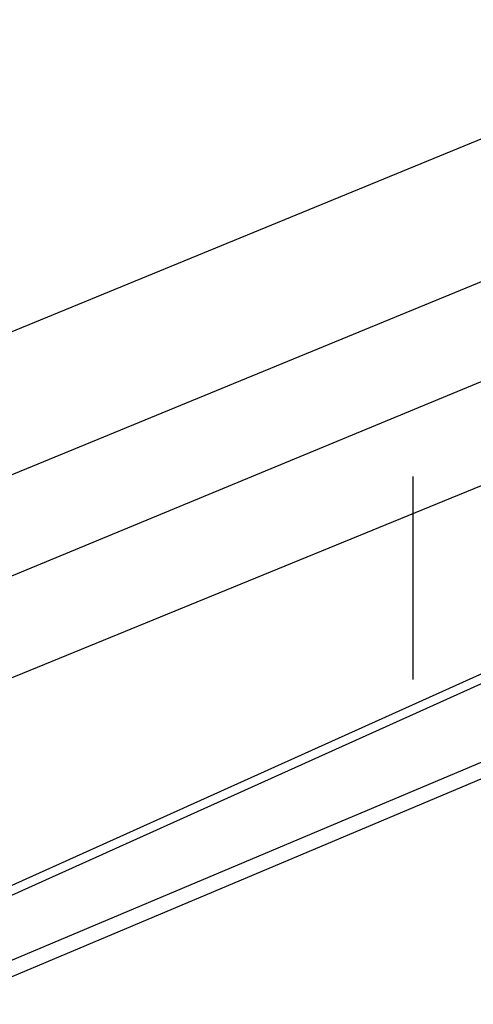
# Model space of a CAD drawing. Header units: feet. Extents: x -79 to 198, y -22 to 181.
# Tile 575 of 656: x 44.6683 to 44.7279, y 145.1617 to 145.2911. Entities that reach past the tile are written whole.
import ezdxf

# ---------------------------------------------------------------- set-up
doc = ezdxf.new("R2010")
doc.units = ezdxf.units.FT
doc.layers.add('A-LINEA', color=7, linetype='CONTINUOUS')

msp = doc.modelspace()

# ---------------------------------------------------------------- linework, layer by layer
at = {"layer": 'A-LINEA'}
for points in [[(44.6533, 145.2444), (48.2933, 146.7378), (48.3067, 146.7378), (48.3067, 146.7244), (44.6667, 145.2311), (44.6533, 145.2311), (44.6533, 145.2444)], [(44.6533, 145.2444), (48.2933, 146.7378), (48.3067, 146.7378), (48.3067, 146.7244), (44.6667, 145.2311), (44.6533, 145.2311), (44.6533, 145.2444)], [(44.6667, 145.2178), (48.3067, 146.7244), (48.32, 146.7111), (48.32, 146.6978), (44.6667, 145.2044), (44.6667, 145.2178)], [(44.6667, 145.2178), (48.3067, 146.7244), (48.32, 146.7111), (48.32, 146.6978), (44.6667, 145.2044), (44.6667, 145.2178)], [(44.7333, 144.5778), (45.0133, 144.6844), (44.7867, 145.2311), (44.52, 145.1111), (44.7333, 144.5778)], [(44.7333, 144.5778), (45.0133, 144.6844), (44.7867, 145.2311), (44.52, 145.1111), (44.7333, 144.5778)], [(44.72, 145.2311), (44.72, 145.2311), (44.72, 145.2311), (44.72, 145.2044), (44.72, 145.2044)], [(44.72, 145.2311), (44.72, 145.2311), (44.72, 145.2311), (44.72, 145.2044), (44.72, 145.2044)], [(45, 144.6978), (44.7467, 144.5778), (44.4933, 145.0978), (44.76, 145.2178), (45, 144.6978)], [(45, 144.6978), (44.7467, 144.5778), (44.4933, 145.0978), (44.76, 145.2178), (45, 144.6978)], [(44.7467, 144.5911), (45, 144.6978), (44.7867, 145.2178), (44.5333, 145.1111), (44.7467, 144.5911)], [(44.7467, 144.5911), (45, 144.6978), (44.7867, 145.2178), (44.5333, 145.1111), (44.7467, 144.5911)], [(44.9867, 144.6978), (44.7467, 144.5911), (44.5067, 145.0978), (44.76, 145.2044), (44.9867, 144.6978)], [(44.9867, 144.6978), (44.7467, 144.5911), (44.5067, 145.0978), (44.76, 145.2044), (44.9867, 144.6978)]]:
    msp.add_lwpolyline(points, dxfattribs=at)

doc.saveas('drawing.dxf')
